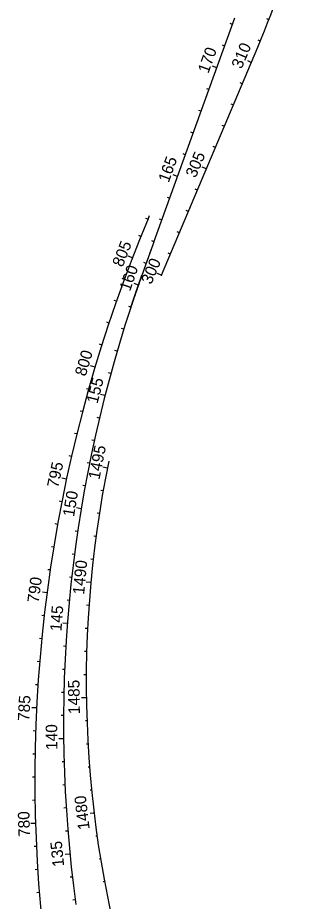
# Model space of a CAD drawing. Extents: x 448091 to 665917, y 1461380 to 1587607.
# Drawn here: x 476268 to 477509, y 1535251 to 1539076 of the extents above; entities that cross this region are included whole.
import ezdxf

# ---------------------------------------------------------------- set-up
doc = ezdxf.new("R2010")
doc.units = 0
doc.layers.add('TextShtNo', color=7, linetype='Continuous')
doc.layers.add('TextTitle', color=7, linetype='Continuous')

msp = doc.modelspace()

# ---------------------------------------------------------------- linework, layer by layer
at = {"layer": 'TextShtNo'}
for p, q in [((476857.4, 1538104.4), (477208, 1539075.6)), ((476890.7, 1537960.5), (477307, 1538948.4))]:
    msp.add_line(p, q, dxfattribs=at)
for centre, radius, start, end in [((472529, 1540961.5), 5184.7, 337.1535, 343.8315), ((482594.4, 1535777.5), 6251.8, 157.15352, 185.94111), ((482196.4, 1536017.9), 5729.6, 161.6535, 187.8401), ((481319.9, 1536198.2), 4754.7, 168.3717, 197.6662)]:
    msp.add_arc(centre, radius, start, end, dxfattribs=at)
msp.add_spline([(476857.4, 1538104.4), (476856, 1538100.6), (476854.7, 1538096.7), (476853.3, 1538092.9), (476851.9, 1538089.1), (476850.5, 1538085.3), (476849.2, 1538081.5), (476847.8, 1538077.7), (476846.4, 1538073.9), (476845, 1538070.1), (476843.7, 1538066.2), (476842.3, 1538062.4), (476840.9, 1538058.6), (476839.5, 1538054.8), (476838.2, 1538051), (476836.8, 1538047.2), (476835.4, 1538043.4), (476834.1, 1538039.5), (476832.7, 1538035.7), (476831.3, 1538031.9), (476829.9, 1538028.1), (476828.6, 1538024.3), (476827.2, 1538020.5), (476825.8, 1538016.6), (476824.5, 1538012.8), (476823.1, 1538009), (476821.7, 1538005.2), (476820.4, 1538001.4), (476819, 1537997.6), (476817.7, 1537993.7), (476816.3, 1537989.9), (476814.9, 1537986.1), (476813.6, 1537982.3), (476812.2, 1537978.5), (476810.9, 1537974.6), (476809.5, 1537970.8), (476808.2, 1537967), (476806.8, 1537963.2), (476805.5, 1537959.3), (476804.1, 1537955.5), (476802.8, 1537951.7), (476801.4, 1537947.9), (476800.1, 1537944.1), (476798.7, 1537940.2), (476797.4, 1537936.4), (476796, 1537932.6), (476794.7, 1537928.7), (476793.4, 1537924.9), (476792, 1537921.1), (476790.7, 1537917.3), (476789.4, 1537913.4), (476788, 1537909.6), (476786.7, 1537905.8), (476785.4, 1537901.9), (476784.1, 1537898.1), (476782.7, 1537894.3), (476781.4, 1537890.4), (476780.1, 1537886.6), (476778.8, 1537882.8), (476777.5, 1537878.9), (476776.2, 1537875.1), (476774.8, 1537871.3), (476773.5, 1537867.4), (476772.2, 1537863.6), (476770.9, 1537859.8), (476769.6, 1537855.9), (476768.3, 1537852.1), (476767, 1537848.2), (476765.7, 1537844.4), (476764.5, 1537840.5), (476763.2, 1537836.7), (476761.9, 1537832.9), (476760.6, 1537829), (476759.3, 1537825.2), (476758, 1537821.3)], degree=3, dxfattribs=at)
msp.add_spline([(476857.4, 1538104.4), (476856, 1538100.6), (476854.7, 1538096.7), (476853.3, 1538092.9), (476851.9, 1538089.1), (476850.5, 1538085.3), (476849.2, 1538081.5), (476847.8, 1538077.7), (476846.4, 1538073.9), (476845, 1538070.1), (476843.7, 1538066.2), (476842.3, 1538062.4), (476840.9, 1538058.6), (476839.5, 1538054.8), (476838.2, 1538051), (476836.8, 1538047.2), (476835.4, 1538043.4), (476834.1, 1538039.5), (476832.7, 1538035.7), (476831.3, 1538031.9), (476829.9, 1538028.1), (476828.6, 1538024.3), (476827.2, 1538020.5), (476825.8, 1538016.6), (476824.5, 1538012.8), (476823.1, 1538009), (476821.7, 1538005.2), (476820.4, 1538001.4), (476819, 1537997.6), (476817.7, 1537993.7), (476816.3, 1537989.9), (476814.9, 1537986.1), (476813.6, 1537982.3), (476812.2, 1537978.5), (476810.9, 1537974.6), (476809.5, 1537970.8), (476808.2, 1537967), (476806.8, 1537963.2), (476805.5, 1537959.3), (476804.1, 1537955.5), (476802.8, 1537951.7), (476801.4, 1537947.9), (476800.1, 1537944.1), (476798.7, 1537940.2), (476797.4, 1537936.4), (476796, 1537932.6), (476794.7, 1537928.7), (476793.4, 1537924.9), (476792, 1537921.1), (476790.7, 1537917.3), (476789.4, 1537913.4), (476788, 1537909.6), (476786.7, 1537905.8), (476785.4, 1537901.9), (476784.1, 1537898.1), (476782.7, 1537894.3), (476781.4, 1537890.4), (476780.1, 1537886.6), (476778.8, 1537882.8), (476777.5, 1537878.9), (476776.2, 1537875.1), (476774.8, 1537871.3), (476773.5, 1537867.4), (476772.2, 1537863.6), (476770.9, 1537859.8), (476769.6, 1537855.9), (476768.3, 1537852.1), (476767, 1537848.2), (476765.7, 1537844.4), (476764.5, 1537840.5), (476763.2, 1537836.7), (476761.9, 1537832.9), (476760.6, 1537829), (476759.3, 1537825.2), (476758, 1537821.3)], degree=3, dxfattribs=at)
for points in [[(476857.4, 1538104.4), (476857, 1538103.1), (476856.5, 1538101.8), (476856, 1538100.6), (476855.6, 1538099.3), (476855.1, 1538098), (476854.7, 1538096.7), (476854.2, 1538095.5), (476853.7, 1538094.2), (476853.3, 1538092.9), (476852.8, 1538091.7), (476852.4, 1538090.4), (476851.9, 1538089.1), (476851.5, 1538087.8), (476851, 1538086.6), (476850.5, 1538085.3), (476850.1, 1538084), (476849.6, 1538082.8), (476849.2, 1538081.5), (476848.7, 1538080.2), (476848.2, 1538078.9), (476847.8, 1538077.7), (476847.3, 1538076.4), (476846.9, 1538075.1), (476846.4, 1538073.9), (476846, 1538072.6), (476845.5, 1538071.3), (476845, 1538070.1), (476844.6, 1538068.8), (476844.1, 1538067.5), (476843.7, 1538066.2), (476843.2, 1538065), (476842.7, 1538063.7), (476842.3, 1538062.4), (476841.8, 1538061.2), (476841.4, 1538059.9), (476840.9, 1538058.6), (476840.5, 1538057.3), (476840, 1538056.1), (476839.5, 1538054.8), (476839.1, 1538053.5), (476838.6, 1538052.3), (476838.2, 1538051), (476837.7, 1538049.7), (476837.3, 1538048.4), (476836.8, 1538047.2), (476836.3, 1538045.9), (476835.9, 1538044.6), (476835.4, 1538043.4), (476835, 1538042.1), (476834.5, 1538040.8), (476834.1, 1538039.5), (476833.6, 1538038.3), (476833.1, 1538037), (476832.7, 1538035.7), (476832.2, 1538034.4), (476831.8, 1538033.2), (476831.3, 1538031.9), (476830.9, 1538030.6), (476830.4, 1538029.4), (476829.9, 1538028.1), (476829.5, 1538026.8), (476829, 1538025.5), (476828.6, 1538024.3), (476828.1, 1538023), (476827.7, 1538021.7), (476827.2, 1538020.5), (476826.7, 1538019.2), (476826.3, 1538017.9), (476825.8, 1538016.6), (476825.4, 1538015.4), (476824.9, 1538014.1), (476824.5, 1538012.8), (476824, 1538011.6), (476823.6, 1538010.3), (476823.1, 1538009), (476822.7, 1538007.7), (476822.2, 1538006.5), (476821.7, 1538005.2), (476821.3, 1538003.9), (476820.8, 1538002.6), (476820.4, 1538001.4), (476819.9, 1538000.1), (476819.5, 1537998.8), (476819, 1537997.6), (476818.6, 1537996.3), (476818.1, 1537995), (476817.7, 1537993.7), (476817.2, 1537992.5), (476816.7, 1537991.2), (476816.3, 1537989.9), (476815.8, 1537988.6), (476815.4, 1537987.4), (476814.9, 1537986.1), (476814.5, 1537984.8), (476814, 1537983.5), (476813.6, 1537982.3), (476813.1, 1537981), (476812.7, 1537979.7), (476812.2, 1537978.5)], [(476801.4, 1537947.9), (476801.9, 1537949.2), (476802.3, 1537950.4), (476802.8, 1537951.7), (476803.2, 1537953), (476803.7, 1537954.2), (476804.1, 1537955.5), (476804.6, 1537956.8), (476805, 1537958.1), (476805.5, 1537959.3), (476805.6, 1537959.8), (476805.8, 1537960.3), (476806, 1537960.8), (476806.1, 1537961.1), (476806.1, 1537961.3), (476806.1, 1537961.3)], [(476812.2, 1537978.5), (476811.8, 1537977.2), (476811.3, 1537975.9), (476810.9, 1537974.6), (476810.4, 1537973.4), (476810, 1537972.1), (476809.5, 1537970.8), (476809.1, 1537969.5), (476808.6, 1537968.3), (476808.2, 1537967), (476807.9, 1537966.3), (476807.7, 1537965.7), (476807.5, 1537965), (476807.4, 1537964.9), (476807.4, 1537964.8), (476807.4, 1537964.8)], [(476758, 1537821.3), (476758.5, 1537822.6), (476758.9, 1537823.9), (476759.3, 1537825.2), (476759.7, 1537826.4), (476760.2, 1537827.7), (476760.6, 1537829), (476761, 1537830.3), (476761.5, 1537831.6), (476761.9, 1537832.9), (476762.3, 1537834.1), (476762.7, 1537835.4), (476763.2, 1537836.7), (476763.6, 1537838), (476764, 1537839.3), (476764.5, 1537840.5), (476764.9, 1537841.8), (476765.3, 1537843.1), (476765.7, 1537844.4), (476766.2, 1537845.7), (476766.6, 1537847), (476767, 1537848.2), (476767.5, 1537849.5), (476767.9, 1537850.8), (476768.3, 1537852.1), (476768.8, 1537853.4), (476769.2, 1537854.6), (476769.6, 1537855.9), (476770.1, 1537857.2), (476770.5, 1537858.5), (476770.9, 1537859.8), (476771.4, 1537861), (476771.8, 1537862.3), (476772.2, 1537863.6), (476772.7, 1537864.9), (476773.1, 1537866.2), (476773.5, 1537867.4), (476774, 1537868.7), (476774.4, 1537870), (476774.8, 1537871.3), (476775.3, 1537872.6), (476775.7, 1537873.8), (476776.2, 1537875.1), (476776.6, 1537876.4), (476777, 1537877.7), (476777.5, 1537878.9), (476777.9, 1537880.2), (476778.3, 1537881.5), (476778.8, 1537882.8), (476779.2, 1537884.1), (476779.7, 1537885.3), (476780.1, 1537886.6), (476780.5, 1537887.9), (476781, 1537889.2), (476781.4, 1537890.4), (476781.9, 1537891.7), (476782.3, 1537893), (476782.7, 1537894.3), (476783.2, 1537895.6), (476783.6, 1537896.8), (476784.1, 1537898.1), (476784.5, 1537899.4), (476784.9, 1537900.7), (476785.4, 1537901.9), (476785.8, 1537903.2), (476786.3, 1537904.5), (476786.7, 1537905.8), (476787.1, 1537907.1), (476787.6, 1537908.3), (476788, 1537909.6), (476788.5, 1537910.9), (476788.9, 1537912.2), (476789.4, 1537913.4), (476789.8, 1537914.7), (476790.2, 1537916), (476790.7, 1537917.3), (476791.1, 1537918.5), (476791.6, 1537919.8), (476792, 1537921.1), (476792.5, 1537922.4), (476792.9, 1537923.6), (476793.4, 1537924.9), (476793.8, 1537926.2), (476794.3, 1537927.5), (476794.7, 1537928.7), (476795.1, 1537930), (476795.6, 1537931.3), (476796, 1537932.6), (476796.5, 1537933.9), (476796.9, 1537935.1), (476797.4, 1537936.4), (476797.8, 1537937.7), (476798.3, 1537939), (476798.7, 1537940.2), (476799.2, 1537941.5), (476799.6, 1537942.8), (476800.1, 1537944.1), (476800.5, 1537945.3), (476801, 1537946.6), (476801.4, 1537947.9)]]:
    msp.add_open_spline(points, degree=3, dxfattribs=at)
at = {"layer": 'TextTitle'}
for p, q in [((477355.2, 1539066.9), (477345.9, 1539070.6)), ((477197.5, 1539046.5), (477188.1, 1539049.9)), ((477163.5, 1538952.5), (477154.1, 1538955.9)), ((477317.7, 1538974.2), (477308.5, 1538978)), ((477279, 1538882), (477263.9, 1538888.4)), ((477129.6, 1538858.4), (477110.8, 1538865.2)), ((477095.6, 1538764.3), (477086.2, 1538767.7)), ((477240.2, 1538789.9), (477230.9, 1538793.7)), ((477201.3, 1538697.7), (477192.1, 1538701.6)), ((477061.7, 1538670.3), (477052.3, 1538673.7)), ((477162.5, 1538605.5), (477153.3, 1538609.4)), ((477027.7, 1538576.2), (477018.3, 1538579.6)), ((477123.7, 1538513.4), (477114.5, 1538517.3)), ((476993.8, 1538482.2), (476984.4, 1538485.5)), ((477084.9, 1538421.2), (477066.4, 1538429)), ((476959.8, 1538388.1), (476941, 1538394.9)), ((477046, 1538329.1), (477036.8, 1538333)), ((476925.9, 1538294), (476916.5, 1538297.4)), ((477007.2, 1538236.9), (476998, 1538240.8)), ((476832.5, 1538203), (476823.1, 1538206.9)), ((476833, 1538204.1), (476839.2, 1538218.9)), ((476891.9, 1538200), (476882.5, 1538203.4)), ((476968.4, 1538144.8), (476959.2, 1538148.7)), ((476801.9, 1538128.9), (476792.5, 1538132.7)), ((476858, 1538105.9), (476848.6, 1538109.3)), ((476765, 1538036), (476746.2, 1538043.2)), ((476929.6, 1538052.6), (476920.3, 1538056.5)), ((476824.1, 1538011.8), (476814.7, 1538015.2)), ((476890.7, 1537960.5), (476872.3, 1537968.2)), ((476729.6, 1537942.4), (476720.1, 1537945.9)), ((476790.8, 1537917.5), (476771.9, 1537924.2)), ((476695.7, 1537848.3), (476686.2, 1537851.7)), ((476758.6, 1537822.9), (476749.1, 1537826)), ((476663.3, 1537753.7), (476653.7, 1537756.9)), ((476727.9, 1537727.7), (476718.3, 1537730.7)), ((476632.5, 1537658.6), (476622.8, 1537661.6)), ((476698.9, 1537632), (476689.3, 1537634.8)), ((476698.2, 1537632.2), (476695, 1537633.2)), ((476603.1, 1537562.9), (476583.9, 1537568.7)), ((476671.5, 1537535.8), (476661.9, 1537538.5)), ((476575.3, 1537466.9), (476565.6, 1537469.6)), ((476645.3, 1537439.4), (476626.5, 1537444.2)), ((476549, 1537370.4), (476539.3, 1537372.9)), ((476621.3, 1537342.3), (476612.2, 1537344.5)), ((476524.3, 1537273.5), (476514.6, 1537275.9)), ((476599, 1537244.8), (476589.9, 1537246.8)), ((476501.1, 1537176.1), (476491.4, 1537178.4)), ((476578.5, 1537146.9), (476569.3, 1537148.8)), ((476656.5, 1537125.7), (476636.9, 1537129.6)), ((476479.5, 1537078.5), (476459.2, 1537082.8)), ((476559.6, 1537048.7), (476550.4, 1537050.4)), ((476638, 1537027.4), (476628.2, 1537029.1)), ((476459.5, 1536980.5), (476449.7, 1536982.4)), ((476543.1, 1536950), (476523.4, 1536953.2)), ((476621.6, 1536928.7), (476611.7, 1536930.2)), ((476441, 1536882.2), (476431.2, 1536883.9)), ((476527.7, 1536851.2), (476517.8, 1536852.6)), ((476607.3, 1536829.7), (476597.4, 1536831)), ((476424.1, 1536783.6), (476414.3, 1536785.2)), ((476514.1, 1536752.1), (476504.1, 1536753.4)), ((476595.1, 1536730.4), (476585.1, 1536731.5)), ((476408.8, 1536684.8), (476398.9, 1536686.2)), ((476502.1, 1536652.8), (476492.2, 1536653.9)), ((476584.9, 1536630.9), (476565, 1536632.8)), ((476395.1, 1536585.6), (476375.3, 1536588.2)), ((476491.9, 1536553.4), (476481.9, 1536554.3)), ((476576.8, 1536531.2), (476566.9, 1536531.9)), ((476382.9, 1536486.3), (476373, 1536487.5)), ((476483.4, 1536453.7), (476463.5, 1536455.2)), ((476570.9, 1536431.4), (476560.9, 1536431.9)), ((476372.4, 1536387), (476362.5, 1536388)), ((476476.7, 1536354), (476466.7, 1536354.5)), ((476567, 1536331.4), (476557, 1536331.7)), ((476363.4, 1536287.3), (476353.5, 1536288.1)), ((476471.7, 1536254.1), (476461.7, 1536254.5)), ((476565.3, 1536231.4), (476555.3, 1536231.5)), ((476356, 1536187.6), (476346.1, 1536188.2)), ((476468.4, 1536154.1), (476458.4, 1536154.4)), ((476565.6, 1536131.4), (476544.9, 1536131.1)), ((476565.6, 1536131.4), (476561.3, 1536131.4)), ((476350.2, 1536087.7), (476329.5, 1536088.8)), ((476466.9, 1536054.4), (476456.9, 1536054.4)), ((476568.1, 1536031.4), (476562.4, 1536031.2)), ((476568.1, 1536031.4), (476563.8, 1536031.2)), ((476346.1, 1535987.8), (476336.2, 1535988.1)), ((476467.2, 1535954.2), (476447.2, 1535953.9)), ((476572.7, 1535931.5), (476566.9, 1535931.2)), ((476572.7, 1535931.5), (476568.4, 1535931.3)), ((476343.5, 1535887.8), (476333.6, 1535888)), ((476469.1, 1535854.2), (476460.6, 1535853.9)), ((476579.3, 1535831.7), (476573.6, 1535831.3)), ((476579.3, 1535831.7), (476575, 1535831.4)), ((476342.5, 1535787.8), (476332.7, 1535787.8)), ((476472.9, 1535754.3), (476464.3, 1535753.9)), ((476588.1, 1535732.1), (476582.3, 1535731.5)), ((476588.1, 1535732.1), (476583.8, 1535731.7)), ((476343.1, 1535687.8), (476333.3, 1535687.6)), ((476477.7, 1535654.6), (476468.4, 1535654)), ((476598.9, 1535632.6), (476582.6, 1535630.7)), ((476598.9, 1535632.6), (476594.7, 1535632.1)), ((476345.4, 1535587.8), (476325.5, 1535587.2)), ((476485.6, 1535554.7), (476475.6, 1535553.8)), ((476610.8, 1535533.3), (476606.2, 1535532.7)), ((476611.9, 1535533.5), (476607.6, 1535532.9)), ((476349.4, 1535487.8), (476339.4, 1535487.4)), ((476494.5, 1535455.1), (476474.6, 1535453.1)), ((476626.9, 1535434.6), (476621.2, 1535433.7)), ((476354.8, 1535388), (476344.8, 1535387.3)), ((476505.2, 1535355.6), (476495.3, 1535354.5)), ((476644, 1535336), (476638.3, 1535335)), ((476644, 1535336), (476639.8, 1535335.3)), ((476361.8, 1535288.2), (476351.9, 1535287.4)), ((476516.9, 1535256.6), (476507.7, 1535255.4))]:
    msp.add_line(p, q, dxfattribs=at)
msp.add_circle((476890.7, 1537960.5), 1, dxfattribs=at)

# ---------------------------------------------------------------- texts
for s, rotation, p in [('310', 67.1535, (477237.1, 1538850.6)), ('170', 70.1535, (477093.3, 1538831.2)), ('305', 67.1535, (477038.5, 1538379.1)), ('165', 70.1535, (476921.7, 1538358.7)), ('805', 68.8153, (476722.5, 1537993)), ('300', 67.1535, (476846.4, 1537917.9)), ('160', 70.8093, (476754.3, 1537888.1)), ('800', 73.3986, (476562.4, 1537520.4)), ('155', 75.6372, (476613.6, 1537402)), ('1495', 78.7471, (476622.1, 1537073.4)), ('795', 77.982, (476443.5, 1537037.8)), ('150', 80.6372, (476512.1, 1536912.9)), ('1490', 84.7722, (476556.1, 1536577)), ('790', 82.5653, (476359.3, 1536540.6)), ('145', 85.6372, (476457.6, 1536417.9)), ('1485', 90.7974, (476537.7, 1536061.2)), ('785', 87.1486, (476318.8, 1536030.1)), ('140', 90.6372, (476440.7, 1535906)), ('1480', 96.8226, (476580.3, 1535563.2)), ('780', 91.732, (476322.3, 1535529.8)), ('135', 95.6372, (476469.9, 1535402.7))]:
    msp.add_text(s, height=50, rotation=rotation, dxfattribs=at).set_placement(p)

doc.saveas('drawing.dxf')
